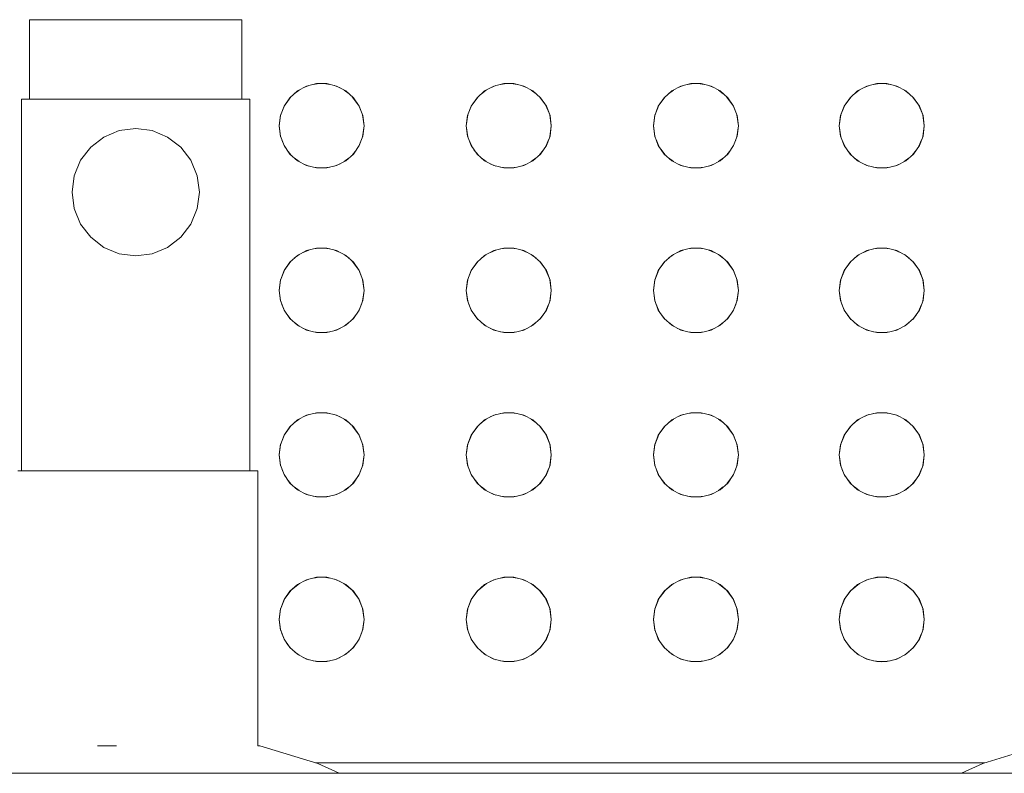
# Model space of a CAD drawing. Header units: millimetres. Extents: x -261 to 187, y -214 to 106.
# Tile 495 of 656: x -217.103 to -216.917, y 1.128 to 1.27. Entities that reach past the tile are written whole.
import ezdxf

# ---------------------------------------------------------------- set-up
doc = ezdxf.new("R2010")
doc.units = ezdxf.units.MM
doc.header["$LTSCALE"] = 0.005
doc.header["$MEASUREMENT"] = 0
doc.layers.add('IFC-Elemento construtivo genérico-Contorno', color=9, linetype='Continuous', lineweight=5)

msp = doc.modelspace()

# ---------------------------------------------------------------- linework, layer by layer
at = {"layer": 'IFC-Elemento construtivo genérico-Contorno', "lineweight": 5}
for p, q in [((-217.10112, 1.2703), (-217.10044, 1.2703)), ((-217.10112, 1.25527), (-217.10112, 1.2703)), ((-217.10044, 1.2703), (-217.09844, 1.2703)), ((-217.09844, 1.2703), (-217.09525, 1.2703)), ((-217.09525, 1.2703), (-217.0911, 1.2703)), ((-217.0911, 1.2703), (-217.08627, 1.2703)), ((-217.08627, 1.2703), (-217.08108, 1.2703)), ((-217.08108, 1.2703), (-217.0759, 1.2703)), ((-217.0759, 1.2703), (-217.07107, 1.2703)), ((-217.07107, 1.2703), (-217.06691, 1.2703)), ((-217.06691, 1.2703), (-217.06373, 1.2703)), ((-217.06373, 1.2703), (-217.06173, 1.2703)), ((-217.06173, 1.2703), (-217.06105, 1.2703)), ((-217.06105, 1.25527), (-217.06105, 1.2703)), ((-217.05057, 1.25686), (-217.04886, 1.25776)), ((-217.0495, 1.25742), (-217.04843, 1.25786)), ((-217.04886, 1.25776), (-217.04698, 1.25822)), ((-217.04759, 1.25806), (-217.04646, 1.25822)), ((-217.04698, 1.25822), (-217.04505, 1.25822)), ((-217.04557, 1.25822), (-217.04444, 1.25806)), ((-217.04505, 1.25822), (-217.04318, 1.25776)), ((-217.04361, 1.25786), (-217.04254, 1.25742)), ((-217.04318, 1.25776), (-217.04146, 1.25686)), ((-217.01526, 1.25686), (-217.01355, 1.25776)), ((-217.01418, 1.25742), (-217.01312, 1.25786)), ((-217.01355, 1.25776), (-217.01167, 1.25822)), ((-217.01228, 1.25806), (-217.01115, 1.25822)), ((-217.01167, 1.25822), (-217.00974, 1.25822)), ((-217.01026, 1.25822), (-217.00913, 1.25806)), ((-217.00974, 1.25822), (-217.00786, 1.25776)), ((-217.00829, 1.25786), (-217.00723, 1.25742)), ((-217.00786, 1.25776), (-217.00615, 1.25686)), ((-216.97995, 1.25686), (-216.97823, 1.25776)), ((-216.97887, 1.25742), (-216.9778, 1.25786)), ((-216.97823, 1.25776), (-216.97636, 1.25822)), ((-216.97697, 1.25806), (-216.97584, 1.25822)), ((-216.97636, 1.25822), (-216.97443, 1.25822)), ((-216.97495, 1.25822), (-216.97382, 1.25806)), ((-216.97443, 1.25822), (-216.97255, 1.25776)), ((-216.97298, 1.25786), (-216.97192, 1.25742)), ((-216.97255, 1.25776), (-216.97084, 1.25686)), ((-216.94488, 1.25686), (-216.94317, 1.25776)), ((-216.9438, 1.25742), (-216.94274, 1.25786)), ((-216.94317, 1.25776), (-216.94129, 1.25822)), ((-216.9419, 1.25806), (-216.94077, 1.25822)), ((-216.94129, 1.25822), (-216.93936, 1.25822)), ((-216.93988, 1.25822), (-216.93875, 1.25806)), ((-216.93936, 1.25822), (-216.93748, 1.25776)), ((-216.93791, 1.25786), (-216.93685, 1.25742)), ((-216.93748, 1.25776), (-216.93577, 1.25686)), ((-217.05202, 1.25557), (-217.05057, 1.25686)), ((-217.05118, 1.25631), (-217.05027, 1.25701)), ((-217.04176, 1.25701), (-217.04084, 1.25631)), ((-217.04146, 1.25686), (-217.04002, 1.25557)), ((-217.0167, 1.25557), (-217.01526, 1.25686)), ((-217.01588, 1.25631), (-217.01496, 1.25701)), ((-217.00645, 1.25701), (-217.00554, 1.25631)), ((-217.00615, 1.25686), (-217.00471, 1.25557)), ((-216.98139, 1.25557), (-216.97995, 1.25686)), ((-216.98056, 1.25631), (-216.97965, 1.25701)), ((-216.97113, 1.25701), (-216.97023, 1.25631)), ((-216.97084, 1.25686), (-216.96939, 1.25557)), ((-216.94632, 1.25557), (-216.94488, 1.25686)), ((-216.94549, 1.25631), (-216.94458, 1.25701)), ((-216.93607, 1.25701), (-216.93516, 1.25631)), ((-216.93577, 1.25686), (-216.93433, 1.25557)), ((-217.10262, 1.25527), (-217.10189, 1.25527)), ((-217.10262, 1.18514), (-217.10262, 1.25527)), ((-217.10189, 1.25527), (-217.09974, 1.25527)), ((-217.10044, 1.25527), (-217.09844, 1.25527)), ((-217.09974, 1.25527), (-217.09632, 1.25527)), ((-217.09844, 1.25527), (-217.09525, 1.25527)), ((-217.09632, 1.25527), (-217.09185, 1.25527)), ((-217.09525, 1.25527), (-217.0911, 1.25527)), ((-217.09185, 1.25527), (-217.08666, 1.25527)), ((-217.0911, 1.25527), (-217.08627, 1.25527)), ((-217.08666, 1.25527), (-217.08108, 1.25527)), ((-217.08108, 1.25527), (-217.07551, 1.25527)), ((-217.0759, 1.25527), (-217.07107, 1.25527)), ((-217.07551, 1.25527), (-217.07031, 1.25527)), ((-217.07107, 1.25527), (-217.06691, 1.25527)), ((-217.07031, 1.25527), (-217.06585, 1.25527)), ((-217.06691, 1.25527), (-217.06373, 1.25527)), ((-217.06585, 1.25527), (-217.06243, 1.25527)), ((-217.06373, 1.25527), (-217.06173, 1.25527)), ((-217.06243, 1.25527), (-217.06028, 1.25527)), ((-217.06028, 1.25527), (-217.05954, 1.25527)), ((-217.05954, 1.18514), (-217.05954, 1.25527)), ((-217.0538, 1.25218), (-217.05303, 1.2541)), ((-217.0538, 1.25218), (-217.05311, 1.25398)), ((-217.05311, 1.25398), (-217.05181, 1.25575)), ((-217.05311, 1.25398), (-217.05202, 1.25557)), ((-217.04023, 1.25576), (-217.03892, 1.25398)), ((-217.04002, 1.25557), (-217.03892, 1.25398)), ((-217.03901, 1.25411), (-217.03823, 1.25218)), ((-217.03892, 1.25398), (-217.03823, 1.25218)), ((-217.01849, 1.25218), (-217.01771, 1.25411)), ((-217.01849, 1.25218), (-217.0178, 1.25398)), ((-217.0178, 1.25398), (-217.01649, 1.25576)), ((-217.0178, 1.25398), (-217.0167, 1.25557)), ((-217.00491, 1.25575), (-217.00361, 1.25398)), ((-217.00471, 1.25557), (-217.00361, 1.25398)), ((-217.0037, 1.2541), (-217.00292, 1.25218)), ((-217.00361, 1.25398), (-217.00292, 1.25218)), ((-216.98317, 1.25218), (-216.98239, 1.25413)), ((-216.98317, 1.25218), (-216.98249, 1.25398)), ((-216.98249, 1.25398), (-216.98118, 1.25576)), ((-216.98249, 1.25398), (-216.98139, 1.25557)), ((-216.9696, 1.25575), (-216.96829, 1.25398)), ((-216.96939, 1.25557), (-216.96829, 1.25398)), ((-216.96839, 1.25411), (-216.96761, 1.25218)), ((-216.96829, 1.25398), (-216.96761, 1.25218)), ((-216.94811, 1.25218), (-216.94732, 1.25413)), ((-216.94811, 1.25218), (-216.94742, 1.25398)), ((-216.94742, 1.25398), (-216.94612, 1.25576)), ((-216.94742, 1.25398), (-216.94632, 1.25557)), ((-216.93453, 1.25575), (-216.93323, 1.25398)), ((-216.93433, 1.25557), (-216.93323, 1.25398)), ((-216.93332, 1.25411), (-216.93254, 1.25218)), ((-216.93323, 1.25398), (-216.93254, 1.25218)), ((-217.05403, 1.25026), (-217.05376, 1.25234)), ((-217.05403, 1.25026), (-217.0538, 1.25218)), ((-217.03828, 1.25234), (-217.038, 1.25026)), ((-217.03823, 1.25218), (-217.038, 1.25026)), ((-217.01872, 1.25026), (-217.01845, 1.25234)), ((-217.01872, 1.25026), (-217.01849, 1.25218)), ((-217.00296, 1.25234), (-217.00269, 1.25026)), ((-217.00292, 1.25218), (-217.00269, 1.25026)), ((-216.98341, 1.25026), (-216.98313, 1.25234)), ((-216.98341, 1.25026), (-216.98317, 1.25218)), ((-216.96765, 1.25234), (-216.96738, 1.25026)), ((-216.96761, 1.25218), (-216.96738, 1.25026)), ((-216.94834, 1.25026), (-216.94807, 1.25234)), ((-216.94834, 1.25026), (-216.94811, 1.25218)), ((-216.93258, 1.25234), (-216.93231, 1.25026)), ((-216.93254, 1.25218), (-216.93231, 1.25026)), ((-217.05403, 1.25026), (-217.05376, 1.24819)), ((-217.05403, 1.25026), (-217.0538, 1.24834)), ((-217.03828, 1.24819), (-217.038, 1.25026)), ((-217.03823, 1.24834), (-217.038, 1.25026)), ((-217.01872, 1.25026), (-217.01845, 1.24819)), ((-217.01872, 1.25026), (-217.01849, 1.24834)), ((-217.00296, 1.24819), (-217.00269, 1.25026)), ((-217.00292, 1.24834), (-217.00269, 1.25026)), ((-216.98341, 1.25026), (-216.98313, 1.24819)), ((-216.98341, 1.25026), (-216.98317, 1.24834)), ((-216.96765, 1.24819), (-216.96738, 1.25026)), ((-216.96761, 1.24834), (-216.96738, 1.25026)), ((-216.94834, 1.25026), (-216.94807, 1.24819)), ((-216.94834, 1.25026), (-216.94811, 1.24834)), ((-216.93258, 1.24819), (-216.93231, 1.25026)), ((-216.93254, 1.24834), (-216.93231, 1.25026)), ((-217.0871, 1.24815), (-217.0842, 1.24935)), ((-217.0842, 1.24935), (-217.08108, 1.24976)), ((-217.08108, 1.24976), (-217.07797, 1.24935)), ((-217.07797, 1.24935), (-217.07507, 1.24815)), ((-217.08959, 1.24624), (-217.0871, 1.24815)), ((-217.07507, 1.24815), (-217.07258, 1.24624)), ((-217.0538, 1.24834), (-217.05311, 1.24653)), ((-217.05353, 1.24764), (-217.05296, 1.24625)), ((-217.03902, 1.24639), (-217.03849, 1.24768)), ((-217.03892, 1.24653), (-217.03823, 1.24834)), ((-217.01849, 1.24834), (-217.0178, 1.24653)), ((-217.01824, 1.24768), (-217.0177, 1.24639)), ((-217.00376, 1.24625), (-217.00319, 1.24764)), ((-217.00361, 1.24653), (-217.00292, 1.24834)), ((-216.98317, 1.24834), (-216.98249, 1.24653)), ((-216.98292, 1.24766), (-216.98239, 1.24639)), ((-216.96839, 1.24639), (-216.96788, 1.24763)), ((-216.96829, 1.24653), (-216.96761, 1.24834)), ((-216.94811, 1.24834), (-216.94742, 1.24653)), ((-216.94785, 1.24766), (-216.94732, 1.24639)), ((-216.93333, 1.24639), (-216.93281, 1.24763)), ((-216.93323, 1.24653), (-216.93254, 1.24834)), ((-217.0915, 1.24375), (-217.08959, 1.24624)), ((-217.07258, 1.24624), (-217.07067, 1.24375)), ((-217.05311, 1.24653), (-217.05202, 1.24494)), ((-217.05257, 1.24575), (-217.05183, 1.24477)), ((-217.05202, 1.24494), (-217.05057, 1.24366)), ((-217.04146, 1.24366), (-217.04002, 1.24494)), ((-217.04021, 1.24477), (-217.03945, 1.24576)), ((-217.04002, 1.24494), (-217.03892, 1.24653)), ((-217.0178, 1.24653), (-217.0167, 1.24494)), ((-217.01727, 1.24576), (-217.01651, 1.24477)), ((-217.0167, 1.24494), (-217.01526, 1.24366)), ((-217.00615, 1.24366), (-217.00471, 1.24494)), ((-217.0049, 1.24477), (-217.00415, 1.24575)), ((-217.00471, 1.24494), (-217.00361, 1.24653)), ((-216.98249, 1.24653), (-216.98139, 1.24494)), ((-216.98196, 1.24577), (-216.9812, 1.24477)), ((-216.98139, 1.24494), (-216.97995, 1.24366)), ((-216.97084, 1.24366), (-216.96939, 1.24494)), ((-216.96958, 1.24478), (-216.96883, 1.24576)), ((-216.96939, 1.24494), (-216.96829, 1.24653)), ((-216.94742, 1.24653), (-216.94632, 1.24494)), ((-216.9469, 1.24577), (-216.94613, 1.24477)), ((-216.94632, 1.24494), (-216.94488, 1.24366)), ((-216.93577, 1.24366), (-216.93433, 1.24494)), ((-216.93451, 1.24478), (-216.93377, 1.24576)), ((-216.93433, 1.24494), (-216.93323, 1.24653)), ((-217.0927, 1.24085), (-217.0915, 1.24375)), ((-217.07067, 1.24375), (-217.06947, 1.24085)), ((-217.0512, 1.24421), (-217.05026, 1.2435)), ((-217.05057, 1.24366), (-217.04886, 1.24277)), ((-217.0495, 1.2431), (-217.04845, 1.24266)), ((-217.04359, 1.24266), (-217.04254, 1.2431)), ((-217.04318, 1.24277), (-217.04146, 1.24366)), ((-217.04178, 1.2435), (-217.04083, 1.24422)), ((-217.01589, 1.24422), (-217.01495, 1.2435)), ((-217.01526, 1.24366), (-217.01355, 1.24277)), ((-217.01419, 1.2431), (-217.01313, 1.24266)), ((-217.00828, 1.24266), (-217.00722, 1.2431)), ((-217.00786, 1.24277), (-217.00615, 1.24366)), ((-217.00646, 1.2435), (-217.00552, 1.24421)), ((-216.98057, 1.24422), (-216.97963, 1.2435)), ((-216.97995, 1.24366), (-216.97823, 1.24277)), ((-216.97887, 1.2431), (-216.97782, 1.24266)), ((-216.97296, 1.24266), (-216.97191, 1.2431)), ((-216.97255, 1.24277), (-216.97084, 1.24366)), ((-216.97115, 1.2435), (-216.97022, 1.24421)), ((-216.94551, 1.24422), (-216.94457, 1.2435)), ((-216.94488, 1.24366), (-216.94317, 1.24277)), ((-216.9438, 1.2431), (-216.94276, 1.24266)), ((-216.93789, 1.24266), (-216.93684, 1.2431)), ((-216.93748, 1.24277), (-216.93577, 1.24366)), ((-216.93608, 1.2435), (-216.93515, 1.24421)), ((-217.04886, 1.24277), (-217.04698, 1.2423)), ((-217.04758, 1.24245), (-217.04646, 1.2423)), ((-217.04698, 1.2423), (-217.04505, 1.2423)), ((-217.04557, 1.2423), (-217.04446, 1.24245)), ((-217.04505, 1.2423), (-217.04318, 1.24277)), ((-217.01355, 1.24277), (-217.01167, 1.2423)), ((-217.01227, 1.24245), (-217.01115, 1.2423)), ((-217.01167, 1.2423), (-217.00974, 1.2423)), ((-217.01026, 1.2423), (-217.00914, 1.24245)), ((-217.00974, 1.2423), (-217.00786, 1.24277)), ((-216.97823, 1.24277), (-216.97636, 1.2423)), ((-216.97695, 1.24245), (-216.97584, 1.2423)), ((-216.97636, 1.2423), (-216.97443, 1.2423)), ((-216.97495, 1.2423), (-216.97383, 1.24245)), ((-216.97443, 1.2423), (-216.97255, 1.24277)), ((-216.94317, 1.24277), (-216.94129, 1.2423)), ((-216.94188, 1.24245), (-216.94077, 1.2423)), ((-216.94129, 1.2423), (-216.93936, 1.2423)), ((-216.93988, 1.2423), (-216.93876, 1.24245)), ((-216.93936, 1.2423), (-216.93748, 1.24277)), ((-217.09311, 1.23774), (-217.0927, 1.24085)), ((-217.06947, 1.24085), (-217.06906, 1.23774)), ((-217.09311, 1.23774), (-217.0927, 1.23463)), ((-217.06947, 1.23463), (-217.06906, 1.23774)), ((-217.0927, 1.23463), (-217.0915, 1.23172)), ((-217.07067, 1.23172), (-217.06947, 1.23463)), ((-217.0915, 1.23172), (-217.08959, 1.22923)), ((-217.07258, 1.22923), (-217.07067, 1.23172)), ((-217.08959, 1.22923), (-217.0871, 1.22732)), ((-217.07507, 1.22732), (-217.07258, 1.22923)), ((-217.0871, 1.22732), (-217.0842, 1.22612)), ((-217.0842, 1.22612), (-217.08108, 1.22571)), ((-217.08108, 1.22571), (-217.07797, 1.22612)), ((-217.07797, 1.22612), (-217.07507, 1.22732)), ((-217.05057, 1.2258), (-217.04886, 1.2267)), ((-217.04948, 1.22637), (-217.04845, 1.22679)), ((-217.04886, 1.2267), (-217.04698, 1.22716)), ((-217.04756, 1.22701), (-217.04647, 1.22716)), ((-217.04698, 1.22716), (-217.04505, 1.22716)), ((-217.04557, 1.22716), (-217.04447, 1.22701)), ((-217.04505, 1.22716), (-217.04318, 1.2267)), ((-217.04358, 1.22679), (-217.04255, 1.22637)), ((-217.04318, 1.2267), (-217.04146, 1.2258)), ((-217.01526, 1.2258), (-217.01355, 1.2267)), ((-217.01417, 1.22637), (-217.01314, 1.22679)), ((-217.01355, 1.2267), (-217.01167, 1.22716)), ((-217.01225, 1.22701), (-217.01116, 1.22716)), ((-217.01167, 1.22716), (-217.00974, 1.22716)), ((-217.01025, 1.22716), (-217.00916, 1.22701)), ((-217.00974, 1.22716), (-217.00786, 1.2267)), ((-217.00827, 1.22679), (-217.00724, 1.22637)), ((-217.00786, 1.2267), (-217.00615, 1.2258)), ((-216.97995, 1.2258), (-216.97823, 1.2267)), ((-216.97885, 1.22637), (-216.97783, 1.22679)), ((-216.97823, 1.2267), (-216.97636, 1.22716)), ((-216.97693, 1.22701), (-216.97584, 1.22716)), ((-216.97636, 1.22716), (-216.97443, 1.22716)), ((-216.97494, 1.22716), (-216.97385, 1.22701)), ((-216.97443, 1.22716), (-216.97255, 1.2267)), ((-216.97295, 1.22679), (-216.97193, 1.22637)), ((-216.97255, 1.2267), (-216.97084, 1.2258)), ((-216.94488, 1.2258), (-216.94317, 1.2267)), ((-216.94379, 1.22637), (-216.94276, 1.22679)), ((-216.94317, 1.2267), (-216.94129, 1.22716)), ((-216.94187, 1.22701), (-216.94078, 1.22716)), ((-216.94129, 1.22716), (-216.93936, 1.22716)), ((-216.93987, 1.22716), (-216.93878, 1.22701)), ((-216.93936, 1.22716), (-216.93748, 1.2267)), ((-216.93789, 1.22679), (-216.93686, 1.22637)), ((-216.93748, 1.2267), (-216.93577, 1.2258)), ((-217.05311, 1.22292), (-217.05181, 1.22469)), ((-217.05311, 1.22292), (-217.05202, 1.22451)), ((-217.05202, 1.22451), (-217.05057, 1.2258)), ((-217.05118, 1.22525), (-217.05027, 1.22595)), ((-217.04176, 1.22595), (-217.04084, 1.22525)), ((-217.04146, 1.2258), (-217.04002, 1.22451)), ((-217.04023, 1.2247), (-217.03892, 1.22292)), ((-217.04002, 1.22451), (-217.03892, 1.22292)), ((-217.0178, 1.22292), (-217.01649, 1.2247)), ((-217.0178, 1.22292), (-217.0167, 1.22451)), ((-217.0167, 1.22451), (-217.01526, 1.2258)), ((-217.01588, 1.22525), (-217.01496, 1.22595)), ((-217.00645, 1.22595), (-217.00554, 1.22525)), ((-217.00615, 1.2258), (-217.00471, 1.22451)), ((-217.00491, 1.22469), (-217.00361, 1.22292)), ((-217.00471, 1.22451), (-217.00361, 1.22292)), ((-216.98249, 1.22292), (-216.98118, 1.2247)), ((-216.98249, 1.22292), (-216.98139, 1.22451)), ((-216.98139, 1.22451), (-216.97995, 1.2258)), ((-216.98056, 1.22525), (-216.97965, 1.22595)), ((-216.97113, 1.22595), (-216.97023, 1.22525)), ((-216.97084, 1.2258), (-216.96939, 1.22451)), ((-216.9696, 1.22469), (-216.96829, 1.22292)), ((-216.96939, 1.22451), (-216.96829, 1.22292)), ((-216.94742, 1.22292), (-216.94612, 1.2247)), ((-216.94742, 1.22292), (-216.94632, 1.22451)), ((-216.94632, 1.22451), (-216.94488, 1.2258)), ((-216.94549, 1.22525), (-216.94458, 1.22595)), ((-216.93607, 1.22595), (-216.93516, 1.22525)), ((-216.93577, 1.2258), (-216.93433, 1.22451)), ((-216.93453, 1.22469), (-216.93323, 1.22292)), ((-216.93433, 1.22451), (-216.93323, 1.22292)), ((-217.0538, 1.22112), (-217.05303, 1.22304)), ((-217.0538, 1.22112), (-217.05311, 1.22292)), ((-217.03901, 1.22305), (-217.03823, 1.22112)), ((-217.03892, 1.22292), (-217.03823, 1.22112)), ((-217.01849, 1.22112), (-217.01771, 1.22305)), ((-217.01849, 1.22112), (-217.0178, 1.22292)), ((-217.0037, 1.22304), (-217.00292, 1.22112)), ((-217.00361, 1.22292), (-217.00292, 1.22112)), ((-216.98317, 1.22112), (-216.98239, 1.22307)), ((-216.98317, 1.22112), (-216.98249, 1.22292)), ((-216.96839, 1.22305), (-216.96761, 1.22112)), ((-216.96829, 1.22292), (-216.96761, 1.22112)), ((-216.94811, 1.22112), (-216.94732, 1.22307)), ((-216.94811, 1.22112), (-216.94742, 1.22292)), ((-216.93332, 1.22305), (-216.93254, 1.22112)), ((-216.93323, 1.22292), (-216.93254, 1.22112)), ((-217.05403, 1.2192), (-217.05376, 1.22127)), ((-217.05403, 1.2192), (-217.0538, 1.22112)), ((-217.03828, 1.22127), (-217.038, 1.2192)), ((-217.03823, 1.22112), (-217.038, 1.2192)), ((-217.01872, 1.2192), (-217.01845, 1.22127)), ((-217.01872, 1.2192), (-217.01849, 1.22112)), ((-217.00296, 1.22127), (-217.00269, 1.2192)), ((-217.00292, 1.22112), (-217.00269, 1.2192)), ((-216.98341, 1.2192), (-216.98313, 1.22127)), ((-216.98341, 1.2192), (-216.98317, 1.22112)), ((-216.96765, 1.22127), (-216.96738, 1.2192)), ((-216.96761, 1.22112), (-216.96738, 1.2192)), ((-216.94834, 1.2192), (-216.94807, 1.22127)), ((-216.94834, 1.2192), (-216.94811, 1.22112)), ((-216.93258, 1.22127), (-216.93231, 1.2192)), ((-216.93254, 1.22112), (-216.93231, 1.2192)), ((-217.05403, 1.2192), (-217.05376, 1.21713)), ((-217.05403, 1.2192), (-217.0538, 1.21728)), ((-217.03828, 1.21713), (-217.038, 1.2192)), ((-217.03823, 1.21728), (-217.038, 1.2192)), ((-217.01872, 1.2192), (-217.01845, 1.21713)), ((-217.01872, 1.2192), (-217.01849, 1.21728)), ((-217.00296, 1.21713), (-217.00269, 1.2192)), ((-217.00292, 1.21728), (-217.00269, 1.2192)), ((-216.98341, 1.2192), (-216.98313, 1.21713)), ((-216.98341, 1.2192), (-216.98317, 1.21728)), ((-216.96765, 1.21713), (-216.96738, 1.2192)), ((-216.96761, 1.21728), (-216.96738, 1.2192)), ((-216.94834, 1.2192), (-216.94807, 1.21713)), ((-216.94834, 1.2192), (-216.94811, 1.21728)), ((-216.93258, 1.21713), (-216.93231, 1.2192)), ((-216.93254, 1.21728), (-216.93231, 1.2192)), ((-217.0538, 1.21728), (-217.05311, 1.21548)), ((-217.03892, 1.21548), (-217.03823, 1.21728)), ((-217.01849, 1.21728), (-217.0178, 1.21548)), ((-217.00361, 1.21548), (-217.00292, 1.21728)), ((-216.98317, 1.21728), (-216.98249, 1.21548)), ((-216.96829, 1.21548), (-216.96761, 1.21728)), ((-216.94811, 1.21728), (-216.94742, 1.21548)), ((-216.93323, 1.21548), (-216.93254, 1.21728)), ((-217.05353, 1.21656), (-217.05296, 1.21519)), ((-217.05311, 1.21548), (-217.05202, 1.21389)), ((-217.04002, 1.21389), (-217.03892, 1.21548)), ((-217.03908, 1.21519), (-217.0385, 1.2166)), ((-217.01823, 1.2166), (-217.01765, 1.21519)), ((-217.0178, 1.21548), (-217.0167, 1.21389)), ((-217.00471, 1.21389), (-217.00361, 1.21548)), ((-217.00376, 1.21519), (-217.0032, 1.21656)), ((-216.98291, 1.21658), (-216.98233, 1.21519)), ((-216.98249, 1.21548), (-216.98139, 1.21389)), ((-216.96939, 1.21389), (-216.96829, 1.21548)), ((-216.96845, 1.21519), (-216.96789, 1.21655)), ((-216.94784, 1.21658), (-216.94727, 1.21519)), ((-216.94742, 1.21548), (-216.94632, 1.21389)), ((-216.93433, 1.21389), (-216.93323, 1.21548)), ((-216.93338, 1.21519), (-216.93282, 1.21655)), ((-217.05254, 1.21465), (-217.05184, 1.21373)), ((-217.05202, 1.21389), (-217.05057, 1.21261)), ((-217.05116, 1.21312), (-217.05028, 1.21245)), ((-217.04176, 1.21245), (-217.04087, 1.21313)), ((-217.04146, 1.21261), (-217.04002, 1.21389)), ((-217.0402, 1.21373), (-217.03948, 1.21466)), ((-217.01724, 1.21466), (-217.01652, 1.21373)), ((-217.0167, 1.21389), (-217.01526, 1.21261)), ((-217.01585, 1.21313), (-217.01496, 1.21245)), ((-217.00645, 1.21245), (-217.00557, 1.21312)), ((-217.00615, 1.21261), (-217.00471, 1.21389)), ((-217.00489, 1.21373), (-217.00418, 1.21465)), ((-216.98193, 1.21467), (-216.98121, 1.21373)), ((-216.98139, 1.21389), (-216.97995, 1.21261)), ((-216.98053, 1.21312), (-216.97965, 1.21245)), ((-216.97113, 1.21245), (-216.97026, 1.21312)), ((-216.97084, 1.21261), (-216.96939, 1.21389)), ((-216.96957, 1.21373), (-216.96887, 1.21465)), ((-216.94686, 1.21467), (-216.94614, 1.21373)), ((-216.94632, 1.21389), (-216.94488, 1.21261)), ((-216.94547, 1.21312), (-216.94458, 1.21245)), ((-216.93607, 1.21245), (-216.93519, 1.21312)), ((-216.93577, 1.21261), (-216.93433, 1.21389)), ((-216.9345, 1.21373), (-216.9338, 1.21465)), ((-217.05057, 1.21261), (-217.04886, 1.21171)), ((-217.04948, 1.21203), (-217.04845, 1.2116)), ((-217.04886, 1.21171), (-217.04698, 1.21125)), ((-217.04756, 1.21139), (-217.04647, 1.21125)), ((-217.04698, 1.21125), (-217.04505, 1.21125)), ((-217.04557, 1.21125), (-217.04447, 1.21139)), ((-217.04505, 1.21125), (-217.04318, 1.21171)), ((-217.04358, 1.2116), (-217.04255, 1.21203)), ((-217.04318, 1.21171), (-217.04146, 1.21261)), ((-217.01526, 1.21261), (-217.01355, 1.21171)), ((-217.01417, 1.21203), (-217.01314, 1.2116)), ((-217.01355, 1.21171), (-217.01167, 1.21125)), ((-217.01225, 1.21139), (-217.01116, 1.21125)), ((-217.01167, 1.21125), (-217.00974, 1.21125)), ((-217.01025, 1.21125), (-217.00916, 1.21139)), ((-217.00974, 1.21125), (-217.00786, 1.21171)), ((-217.00827, 1.2116), (-217.00724, 1.21203)), ((-217.00786, 1.21171), (-217.00615, 1.21261)), ((-216.97995, 1.21261), (-216.97823, 1.21171)), ((-216.97885, 1.21203), (-216.97783, 1.21161)), ((-216.97823, 1.21171), (-216.97636, 1.21125)), ((-216.97693, 1.21139), (-216.97584, 1.21125)), ((-216.97636, 1.21125), (-216.97443, 1.21125)), ((-216.97494, 1.21125), (-216.97385, 1.21139)), ((-216.97443, 1.21125), (-216.97255, 1.21171)), ((-216.97295, 1.21161), (-216.97193, 1.21203)), ((-216.97255, 1.21171), (-216.97084, 1.21261)), ((-216.94488, 1.21261), (-216.94317, 1.21171)), ((-216.94379, 1.21203), (-216.94276, 1.21161)), ((-216.94317, 1.21171), (-216.94129, 1.21125)), ((-216.94187, 1.21139), (-216.94078, 1.21125)), ((-216.94129, 1.21125), (-216.93936, 1.21125)), ((-216.93987, 1.21125), (-216.93878, 1.21139)), ((-216.93936, 1.21125), (-216.93748, 1.21171)), ((-216.93789, 1.21161), (-216.93686, 1.21203)), ((-216.93748, 1.21171), (-216.93577, 1.21261)), ((-217.05202, 1.19346), (-217.05057, 1.19474)), ((-217.0512, 1.19418), (-217.05026, 1.1949)), ((-217.05057, 1.19474), (-217.04886, 1.19564)), ((-217.0495, 1.1953), (-217.04845, 1.19574)), ((-217.04886, 1.19564), (-217.04698, 1.1961)), ((-217.04758, 1.19595), (-217.04646, 1.1961)), ((-217.04698, 1.1961), (-217.04505, 1.1961)), ((-217.04557, 1.1961), (-217.04446, 1.19595)), ((-217.04505, 1.1961), (-217.04318, 1.19564)), ((-217.04359, 1.19574), (-217.04254, 1.1953)), ((-217.04318, 1.19564), (-217.04146, 1.19474)), ((-217.04178, 1.1949), (-217.04083, 1.19418)), ((-217.04146, 1.19474), (-217.04002, 1.19346)), ((-217.0167, 1.19346), (-217.01526, 1.19474)), ((-217.01589, 1.19418), (-217.01495, 1.1949)), ((-217.01526, 1.19474), (-217.01355, 1.19564)), ((-217.01419, 1.1953), (-217.01313, 1.19574)), ((-217.01355, 1.19564), (-217.01167, 1.1961)), ((-217.01227, 1.19595), (-217.01115, 1.1961)), ((-217.01167, 1.1961), (-217.00974, 1.1961)), ((-217.01026, 1.1961), (-217.00914, 1.19595)), ((-217.00974, 1.1961), (-217.00786, 1.19564)), ((-217.00828, 1.19574), (-217.00722, 1.1953)), ((-217.00786, 1.19564), (-217.00615, 1.19474)), ((-217.00646, 1.1949), (-217.00552, 1.19418)), ((-217.00615, 1.19474), (-217.00471, 1.19346)), ((-216.98139, 1.19346), (-216.97995, 1.19474)), ((-216.98057, 1.19418), (-216.97963, 1.1949)), ((-216.97995, 1.19474), (-216.97823, 1.19564)), ((-216.97887, 1.1953), (-216.97782, 1.19574)), ((-216.97823, 1.19564), (-216.97636, 1.1961)), ((-216.97695, 1.19595), (-216.97584, 1.1961)), ((-216.97636, 1.1961), (-216.97443, 1.1961)), ((-216.97495, 1.1961), (-216.97383, 1.19595)), ((-216.97443, 1.1961), (-216.97255, 1.19564)), ((-216.97296, 1.19574), (-216.97191, 1.1953)), ((-216.97255, 1.19564), (-216.97084, 1.19474)), ((-216.97115, 1.1949), (-216.97022, 1.19419)), ((-216.97084, 1.19474), (-216.96939, 1.19346)), ((-216.94632, 1.19346), (-216.94488, 1.19474)), ((-216.94551, 1.19418), (-216.94457, 1.1949)), ((-216.94488, 1.19474), (-216.94317, 1.19564)), ((-216.9438, 1.1953), (-216.94276, 1.19574)), ((-216.94317, 1.19564), (-216.94129, 1.1961)), ((-216.94188, 1.19595), (-216.94077, 1.1961)), ((-216.94129, 1.1961), (-216.93936, 1.1961)), ((-216.93988, 1.1961), (-216.93876, 1.19595)), ((-216.93936, 1.1961), (-216.93748, 1.19564)), ((-216.93789, 1.19574), (-216.93684, 1.1953)), ((-216.93748, 1.19564), (-216.93577, 1.19474)), ((-216.93608, 1.1949), (-216.93515, 1.19419)), ((-216.93577, 1.19474), (-216.93433, 1.19346)), ((-217.05311, 1.19187), (-217.05181, 1.19364)), ((-217.05311, 1.19187), (-217.05202, 1.19346)), ((-217.04023, 1.19364), (-217.03892, 1.19187)), ((-217.04002, 1.19346), (-217.03892, 1.19187)), ((-217.0178, 1.19187), (-217.01649, 1.19364)), ((-217.0178, 1.19187), (-217.0167, 1.19346)), ((-217.00491, 1.19364), (-217.00361, 1.19187)), ((-217.00471, 1.19346), (-217.00361, 1.19187)), ((-216.98249, 1.19187), (-216.98118, 1.19364)), ((-216.98249, 1.19187), (-216.98139, 1.19346)), ((-216.9696, 1.19364), (-216.96829, 1.19187)), ((-216.96939, 1.19346), (-216.96829, 1.19187)), ((-216.94742, 1.19187), (-216.94612, 1.19364)), ((-216.94742, 1.19187), (-216.94632, 1.19346)), ((-216.93453, 1.19364), (-216.93323, 1.19187)), ((-216.93433, 1.19346), (-216.93323, 1.19187)), ((-217.0538, 1.19006), (-217.05301, 1.19202)), ((-217.0538, 1.19006), (-217.05311, 1.19187)), ((-217.03902, 1.19202), (-217.03823, 1.19006)), ((-217.03892, 1.19187), (-217.03823, 1.19006)), ((-217.01849, 1.19006), (-217.0177, 1.19202)), ((-217.01849, 1.19006), (-217.0178, 1.19187)), ((-217.00371, 1.19202), (-217.00292, 1.19006)), ((-217.00361, 1.19187), (-217.00292, 1.19006)), ((-216.98317, 1.19006), (-216.98238, 1.19202)), ((-216.98317, 1.19006), (-216.98249, 1.19187)), ((-216.9684, 1.19202), (-216.96761, 1.19006)), ((-216.96829, 1.19187), (-216.96761, 1.19006)), ((-216.94811, 1.19006), (-216.94732, 1.19202)), ((-216.94811, 1.19006), (-216.94742, 1.19187)), ((-216.93333, 1.19202), (-216.93254, 1.19006)), ((-216.93323, 1.19187), (-216.93254, 1.19006)), ((-217.05403, 1.18814), (-217.05376, 1.19021)), ((-217.05403, 1.18814), (-217.0538, 1.19006)), ((-217.03828, 1.19021), (-217.038, 1.18814)), ((-217.03823, 1.19006), (-217.038, 1.18814)), ((-217.01872, 1.18814), (-217.01845, 1.19021)), ((-217.01872, 1.18814), (-217.01849, 1.19006)), ((-217.00296, 1.19021), (-217.00269, 1.18814)), ((-217.00292, 1.19006), (-217.00269, 1.18814)), ((-216.98341, 1.18814), (-216.98313, 1.19021)), ((-216.98341, 1.18814), (-216.98317, 1.19006)), ((-216.96765, 1.19021), (-216.96738, 1.18814)), ((-216.96761, 1.19006), (-216.96738, 1.18814)), ((-216.94834, 1.18814), (-216.94807, 1.19021)), ((-216.94834, 1.18814), (-216.94811, 1.19006)), ((-216.93258, 1.19021), (-216.93231, 1.18814)), ((-216.93254, 1.19006), (-216.93231, 1.18814)), ((-217.05403, 1.18814), (-217.05376, 1.18607)), ((-217.05403, 1.18814), (-217.0538, 1.18622)), ((-217.03828, 1.18607), (-217.038, 1.18814)), ((-217.03823, 1.18622), (-217.038, 1.18814)), ((-217.01872, 1.18814), (-217.01845, 1.18607)), ((-217.01872, 1.18814), (-217.01849, 1.18622)), ((-217.00296, 1.18607), (-217.00269, 1.18814)), ((-217.00292, 1.18622), (-217.00269, 1.18814)), ((-216.98341, 1.18814), (-216.98313, 1.18607)), ((-216.98341, 1.18814), (-216.98317, 1.18622)), ((-216.96765, 1.18607), (-216.96738, 1.18814)), ((-216.96761, 1.18622), (-216.96738, 1.18814)), ((-216.94834, 1.18814), (-216.94807, 1.18607)), ((-216.94834, 1.18814), (-216.94811, 1.18622)), ((-216.93258, 1.18607), (-216.93231, 1.18814)), ((-216.93254, 1.18622), (-216.93231, 1.18814)), ((-217.0538, 1.18622), (-217.05311, 1.18442)), ((-217.05353, 1.1855), (-217.05296, 1.18413)), ((-217.03908, 1.18413), (-217.0385, 1.18554)), ((-217.03892, 1.18442), (-217.03823, 1.18622)), ((-217.01849, 1.18622), (-217.0178, 1.18442)), ((-217.01823, 1.18554), (-217.01765, 1.18413)), ((-217.00376, 1.18413), (-217.0032, 1.1855)), ((-217.00361, 1.18442), (-217.00292, 1.18622)), ((-216.98317, 1.18622), (-216.98249, 1.18442)), ((-216.98291, 1.18552), (-216.98233, 1.18413)), ((-216.96845, 1.18413), (-216.96789, 1.18549)), ((-216.96829, 1.18442), (-216.96761, 1.18622)), ((-216.94811, 1.18622), (-216.94742, 1.18442)), ((-216.94784, 1.18552), (-216.94727, 1.18413)), ((-216.93338, 1.18413), (-216.93282, 1.18549)), ((-216.93323, 1.18442), (-216.93254, 1.18622)), ((-217.10334, 1.18514), (-217.10104, 1.18514)), ((-217.10104, 1.18514), (-217.09738, 1.18514)), ((-217.09738, 1.18514), (-217.09261, 1.18514)), ((-217.09261, 1.18514), (-217.08705, 1.18514)), ((-217.09261, 1.18514), (-217.08846, 1.18514)), ((-217.08705, 1.18514), (-217.08108, 1.18514)), ((-217.08108, 1.18514), (-217.07512, 1.18514)), ((-217.07512, 1.18514), (-217.06956, 1.18514)), ((-217.06956, 1.18514), (-217.06479, 1.18514)), ((-217.06479, 1.18514), (-217.06113, 1.18514)), ((-217.06113, 1.18514), (-217.05883, 1.18514)), ((-217.05883, 1.18514), (-217.05804, 1.18514)), ((-217.05804, 1.13323), (-217.05804, 1.18514)), ((-217.05311, 1.18442), (-217.05202, 1.18283)), ((-217.05255, 1.1836), (-217.05183, 1.18266)), ((-217.04021, 1.18266), (-217.03947, 1.18362)), ((-217.04002, 1.18283), (-217.03892, 1.18442)), ((-217.0178, 1.18442), (-217.0167, 1.18283)), ((-217.01725, 1.18362), (-217.01651, 1.18266)), ((-217.0049, 1.18266), (-217.00417, 1.1836)), ((-217.00471, 1.18283), (-217.00361, 1.18442)), ((-216.98249, 1.18442), (-216.98139, 1.18283)), ((-216.98194, 1.18362), (-216.9812, 1.18266)), ((-216.96958, 1.18266), (-216.96886, 1.18361)), ((-216.96939, 1.18283), (-216.96829, 1.18442)), ((-216.94742, 1.18442), (-216.94632, 1.18283)), ((-216.94687, 1.18362), (-216.94613, 1.18266)), ((-216.93451, 1.18266), (-216.93379, 1.18361)), ((-216.93433, 1.18283), (-216.93323, 1.18442)), ((-217.05202, 1.18283), (-217.05057, 1.18155)), ((-217.05118, 1.18209), (-217.05027, 1.18139)), ((-217.05057, 1.18155), (-217.04886, 1.18065)), ((-217.04318, 1.18065), (-217.04146, 1.18155)), ((-217.04176, 1.18139), (-217.04084, 1.18209)), ((-217.04146, 1.18155), (-217.04002, 1.18283)), ((-217.0167, 1.18283), (-217.01526, 1.18155)), ((-217.01588, 1.18209), (-217.01496, 1.18139)), ((-217.01526, 1.18155), (-217.01355, 1.18065)), ((-217.00786, 1.18065), (-217.00615, 1.18155)), ((-217.00645, 1.18139), (-217.00554, 1.18209)), ((-217.00615, 1.18155), (-217.00471, 1.18283)), ((-216.98139, 1.18283), (-216.97995, 1.18155)), ((-216.98056, 1.18209), (-216.97965, 1.18139)), ((-216.97995, 1.18155), (-216.97823, 1.18065)), ((-216.97255, 1.18065), (-216.97084, 1.18155)), ((-216.97113, 1.18139), (-216.97023, 1.18209)), ((-216.97084, 1.18155), (-216.96939, 1.18283)), ((-216.94632, 1.18283), (-216.94488, 1.18155)), ((-216.94549, 1.18209), (-216.94458, 1.18139)), ((-216.94488, 1.18155), (-216.94317, 1.18065)), ((-216.93748, 1.18065), (-216.93577, 1.18155)), ((-216.93607, 1.18139), (-216.93516, 1.18209)), ((-216.93577, 1.18155), (-216.93433, 1.18283)), ((-217.0495, 1.18098), (-217.04843, 1.18054)), ((-217.04886, 1.18065), (-217.04698, 1.18019)), ((-217.04759, 1.18033), (-217.04646, 1.18019)), ((-217.04698, 1.18019), (-217.04505, 1.18019)), ((-217.04557, 1.18019), (-217.04444, 1.18033)), ((-217.04505, 1.18019), (-217.04318, 1.18065)), ((-217.04361, 1.18054), (-217.04254, 1.18098)), ((-217.01418, 1.18098), (-217.01312, 1.18054)), ((-217.01355, 1.18065), (-217.01167, 1.18019)), ((-217.01228, 1.18033), (-217.01115, 1.18019)), ((-217.01167, 1.18019), (-217.00974, 1.18019)), ((-217.01026, 1.18019), (-217.00913, 1.18033)), ((-217.00974, 1.18019), (-217.00786, 1.18065)), ((-217.00829, 1.18054), (-217.00723, 1.18098)), ((-216.97887, 1.18098), (-216.9778, 1.18054)), ((-216.97823, 1.18065), (-216.97636, 1.18019)), ((-216.97697, 1.18033), (-216.97584, 1.18019)), ((-216.97636, 1.18019), (-216.97443, 1.18019)), ((-216.97495, 1.18019), (-216.97382, 1.18033)), ((-216.97443, 1.18019), (-216.97255, 1.18065)), ((-216.97298, 1.18054), (-216.97192, 1.18098)), ((-216.9438, 1.18098), (-216.94274, 1.18054)), ((-216.94317, 1.18065), (-216.94129, 1.18019)), ((-216.9419, 1.18033), (-216.94077, 1.18019)), ((-216.94129, 1.18019), (-216.93936, 1.18019)), ((-216.93988, 1.18019), (-216.93875, 1.18033)), ((-216.93936, 1.18019), (-216.93748, 1.18065)), ((-216.93791, 1.18054), (-216.93685, 1.18098)), ((-217.04886, 1.16458), (-217.04698, 1.16504)), ((-217.04758, 1.16489), (-217.04646, 1.16504)), ((-217.04698, 1.16504), (-217.04505, 1.16504)), ((-217.04557, 1.16504), (-217.04446, 1.16489)), ((-217.04505, 1.16504), (-217.04318, 1.16458)), ((-217.01355, 1.16458), (-217.01167, 1.16504)), ((-217.01227, 1.16489), (-217.01115, 1.16504)), ((-217.01167, 1.16504), (-217.00974, 1.16504)), ((-217.01026, 1.16504), (-217.00914, 1.16489)), ((-217.00974, 1.16504), (-217.00786, 1.16458)), ((-216.97823, 1.16458), (-216.97636, 1.16504)), ((-216.97695, 1.16489), (-216.97584, 1.16504)), ((-216.97636, 1.16504), (-216.97443, 1.16504)), ((-216.97495, 1.16504), (-216.97383, 1.16489)), ((-216.97443, 1.16504), (-216.97255, 1.16458)), ((-216.94317, 1.16458), (-216.94129, 1.16504)), ((-216.94188, 1.16489), (-216.94077, 1.16504)), ((-216.94129, 1.16504), (-216.93936, 1.16504)), ((-216.93988, 1.16504), (-216.93876, 1.16489)), ((-216.93936, 1.16504), (-216.93748, 1.16458)), ((-217.05202, 1.1624), (-217.05022, 1.16386)), ((-217.05202, 1.1624), (-217.05057, 1.16368)), ((-217.05057, 1.16368), (-217.04886, 1.16458)), ((-217.0495, 1.16424), (-217.04845, 1.16468)), ((-217.04359, 1.16468), (-217.04254, 1.16424)), ((-217.04318, 1.16458), (-217.04146, 1.16368)), ((-217.04182, 1.16386), (-217.04002, 1.1624)), ((-217.04146, 1.16368), (-217.04002, 1.1624)), ((-217.0167, 1.1624), (-217.01491, 1.16386)), ((-217.0167, 1.1624), (-217.01526, 1.16368)), ((-217.01526, 1.16368), (-217.01355, 1.16458)), ((-217.01419, 1.16424), (-217.01313, 1.16468)), ((-217.00828, 1.16468), (-217.00722, 1.16424)), ((-217.00786, 1.16458), (-217.00615, 1.16368)), ((-217.0065, 1.16386), (-217.00471, 1.1624)), ((-217.00615, 1.16368), (-217.00471, 1.1624)), ((-216.98139, 1.1624), (-216.9796, 1.16386)), ((-216.98139, 1.1624), (-216.97995, 1.16368)), ((-216.97995, 1.16368), (-216.97823, 1.16458)), ((-216.97887, 1.16424), (-216.97782, 1.16468)), ((-216.97296, 1.16468), (-216.97191, 1.16424)), ((-216.97255, 1.16458), (-216.97084, 1.16368)), ((-216.97119, 1.16386), (-216.96939, 1.1624)), ((-216.97084, 1.16368), (-216.96939, 1.1624)), ((-216.94632, 1.1624), (-216.94453, 1.16386)), ((-216.94632, 1.1624), (-216.94488, 1.16368)), ((-216.94488, 1.16368), (-216.94317, 1.16458)), ((-216.9438, 1.16424), (-216.94276, 1.16468)), ((-216.93789, 1.16468), (-216.93684, 1.16424)), ((-216.93748, 1.16458), (-216.93577, 1.16368)), ((-216.93612, 1.16386), (-216.93433, 1.1624)), ((-216.93577, 1.16368), (-216.93433, 1.1624)), ((-217.05311, 1.16081), (-217.05184, 1.16254)), ((-217.05311, 1.16081), (-217.05202, 1.1624)), ((-217.0402, 1.16254), (-217.03892, 1.16081)), ((-217.04002, 1.1624), (-217.03892, 1.16081)), ((-217.0178, 1.16081), (-217.01652, 1.16254)), ((-217.0178, 1.16081), (-217.0167, 1.1624)), ((-217.00489, 1.16254), (-217.00361, 1.16081)), ((-217.00471, 1.1624), (-217.00361, 1.16081)), ((-216.98249, 1.16081), (-216.98121, 1.16254)), ((-216.98249, 1.16081), (-216.98139, 1.1624)), ((-216.96957, 1.16254), (-216.96829, 1.16081)), ((-216.96939, 1.1624), (-216.96829, 1.16081)), ((-216.94742, 1.16081), (-216.94614, 1.16254)), ((-216.94742, 1.16081), (-216.94632, 1.1624)), ((-216.9345, 1.16254), (-216.93323, 1.16081)), ((-216.93433, 1.1624), (-216.93323, 1.16081)), ((-217.0538, 1.159), (-217.05303, 1.16093)), ((-217.0538, 1.159), (-217.05311, 1.16081)), ((-217.03901, 1.16093), (-217.03823, 1.159)), ((-217.03892, 1.16081), (-217.03823, 1.159)), ((-217.01849, 1.159), (-217.01771, 1.16093)), ((-217.01849, 1.159), (-217.0178, 1.16081)), ((-217.0037, 1.16093), (-217.00292, 1.159)), ((-217.00361, 1.16081), (-217.00292, 1.159)), ((-216.98317, 1.159), (-216.98239, 1.16095)), ((-216.98317, 1.159), (-216.98249, 1.16081)), ((-216.96839, 1.16093), (-216.96761, 1.159)), ((-216.96829, 1.16081), (-216.96761, 1.159)), ((-216.94811, 1.159), (-216.94732, 1.16095)), ((-216.94811, 1.159), (-216.94742, 1.16081)), ((-216.93332, 1.16093), (-216.93254, 1.159)), ((-216.93323, 1.16081), (-216.93254, 1.159)), ((-217.05403, 1.15708), (-217.05376, 1.15915)), ((-217.05403, 1.15708), (-217.0538, 1.159)), ((-217.03828, 1.15915), (-217.038, 1.15708)), ((-217.03823, 1.159), (-217.038, 1.15708)), ((-217.01872, 1.15708), (-217.01845, 1.15915)), ((-217.01872, 1.15708), (-217.01849, 1.159)), ((-217.00296, 1.15915), (-217.00269, 1.15708)), ((-217.00292, 1.159), (-217.00269, 1.15708)), ((-216.98341, 1.15708), (-216.98313, 1.15915)), ((-216.98341, 1.15708), (-216.98317, 1.159)), ((-216.96765, 1.15915), (-216.96738, 1.15708)), ((-216.96761, 1.159), (-216.96738, 1.15708)), ((-216.94834, 1.15708), (-216.94807, 1.15915)), ((-216.94834, 1.15708), (-216.94811, 1.159)), ((-216.93258, 1.15915), (-216.93231, 1.15708)), ((-216.93254, 1.159), (-216.93231, 1.15708)), ((-217.05403, 1.15708), (-217.05376, 1.15501)), ((-217.05403, 1.15708), (-217.0538, 1.15516)), ((-217.03828, 1.15501), (-217.038, 1.15708)), ((-217.03823, 1.15516), (-217.038, 1.15708)), ((-217.01872, 1.15708), (-217.01845, 1.15501)), ((-217.01872, 1.15708), (-217.01849, 1.15516)), ((-217.00296, 1.15501), (-217.00269, 1.15708)), ((-217.00292, 1.15516), (-217.00269, 1.15708)), ((-216.98341, 1.15708), (-216.98313, 1.15501)), ((-216.98341, 1.15708), (-216.98317, 1.15516)), ((-216.96765, 1.15501), (-216.96738, 1.15708)), ((-216.96761, 1.15516), (-216.96738, 1.15708)), ((-216.94834, 1.15708), (-216.94807, 1.15501)), ((-216.94834, 1.15708), (-216.94811, 1.15516)), ((-216.93258, 1.15501), (-216.93231, 1.15708)), ((-216.93254, 1.15516), (-216.93231, 1.15708)), ((-217.0538, 1.15516), (-217.05311, 1.15336)), ((-217.05353, 1.15444), (-217.05296, 1.15307)), ((-217.03908, 1.15307), (-217.0385, 1.15448)), ((-217.03892, 1.15336), (-217.03823, 1.15516)), ((-217.01849, 1.15516), (-217.0178, 1.15336)), ((-217.01823, 1.15448), (-217.01765, 1.15307)), ((-217.00376, 1.15307), (-217.0032, 1.15444)), ((-217.00361, 1.15336), (-217.00292, 1.15516)), ((-216.98317, 1.15516), (-216.98249, 1.15336)), ((-216.98291, 1.15446), (-216.98233, 1.15307)), ((-216.96845, 1.15307), (-216.96789, 1.15443)), ((-216.96829, 1.15336), (-216.96761, 1.15516)), ((-216.94811, 1.15516), (-216.94742, 1.15336)), ((-216.94784, 1.15446), (-216.94727, 1.15307)), ((-216.93338, 1.15307), (-216.93282, 1.15443)), ((-216.93323, 1.15336), (-216.93254, 1.15516)), ((-217.05311, 1.15336), (-217.05202, 1.15177)), ((-217.05255, 1.15254), (-217.05183, 1.1516)), ((-217.04021, 1.1516), (-217.03947, 1.15256)), ((-217.04002, 1.15177), (-217.03892, 1.15336)), ((-217.0178, 1.15336), (-217.0167, 1.15177)), ((-217.01725, 1.15256), (-217.01651, 1.1516)), ((-217.0049, 1.1516), (-217.00417, 1.15254)), ((-217.00471, 1.15177), (-217.00361, 1.15336)), ((-216.98249, 1.15336), (-216.98139, 1.15177)), ((-216.98194, 1.15256), (-216.9812, 1.1516)), ((-216.96958, 1.1516), (-216.96886, 1.15255)), ((-216.96939, 1.15177), (-216.96829, 1.15336)), ((-216.94742, 1.15336), (-216.94632, 1.15177)), ((-216.94687, 1.15256), (-216.94613, 1.1516)), ((-216.93451, 1.1516), (-216.93379, 1.15255)), ((-216.93433, 1.15177), (-216.93323, 1.15336)), ((-217.05202, 1.15177), (-217.05057, 1.15049)), ((-217.05118, 1.15103), (-217.05027, 1.15033)), ((-217.05057, 1.15049), (-217.04886, 1.14959)), ((-217.04318, 1.14959), (-217.04146, 1.15049)), ((-217.04176, 1.15033), (-217.04084, 1.15103)), ((-217.04146, 1.15049), (-217.04002, 1.15177)), ((-217.0167, 1.15177), (-217.01526, 1.15049)), ((-217.01588, 1.15103), (-217.01496, 1.15033)), ((-217.01526, 1.15049), (-217.01355, 1.14959)), ((-217.00786, 1.14959), (-217.00615, 1.15049)), ((-217.00645, 1.15033), (-217.00554, 1.15103)), ((-217.00615, 1.15049), (-217.00471, 1.15177)), ((-216.98139, 1.15177), (-216.97995, 1.15049)), ((-216.98056, 1.15103), (-216.97965, 1.15033)), ((-216.97995, 1.15049), (-216.97823, 1.14959)), ((-216.97255, 1.14959), (-216.97084, 1.15049)), ((-216.97113, 1.15033), (-216.97023, 1.15103)), ((-216.97084, 1.15049), (-216.96939, 1.15177)), ((-216.94632, 1.15177), (-216.94488, 1.15049)), ((-216.94549, 1.15103), (-216.94458, 1.15033)), ((-216.94488, 1.15049), (-216.94317, 1.14959)), ((-216.93748, 1.14959), (-216.93577, 1.15049)), ((-216.93607, 1.15033), (-216.93516, 1.15103)), ((-216.93577, 1.15049), (-216.93433, 1.15177)), ((-217.0495, 1.14992), (-217.04843, 1.14948)), ((-217.04886, 1.14959), (-217.04698, 1.14913)), ((-217.04759, 1.14927), (-217.04646, 1.14913)), ((-217.04698, 1.14913), (-217.04505, 1.14913)), ((-217.04557, 1.14913), (-217.04444, 1.14927)), ((-217.04505, 1.14913), (-217.04318, 1.14959)), ((-217.04361, 1.14948), (-217.04254, 1.14992)), ((-217.01418, 1.14992), (-217.01312, 1.14948)), ((-217.01355, 1.14959), (-217.01167, 1.14913)), ((-217.01228, 1.14927), (-217.01115, 1.14913)), ((-217.01167, 1.14913), (-217.00974, 1.14913)), ((-217.01026, 1.14913), (-217.00913, 1.14927)), ((-217.00974, 1.14913), (-217.00786, 1.14959)), ((-217.00829, 1.14948), (-217.00723, 1.14992)), ((-216.97887, 1.14992), (-216.9778, 1.14948)), ((-216.97823, 1.14959), (-216.97636, 1.14913)), ((-216.97697, 1.14927), (-216.97584, 1.14913)), ((-216.97636, 1.14913), (-216.97443, 1.14913)), ((-216.97495, 1.14913), (-216.97382, 1.14927)), ((-216.97443, 1.14913), (-216.97255, 1.14959)), ((-216.97298, 1.14948), (-216.97192, 1.14992)), ((-216.9438, 1.14992), (-216.94274, 1.14948)), ((-216.94317, 1.14959), (-216.94129, 1.14913)), ((-216.9419, 1.14927), (-216.94077, 1.14913)), ((-216.94129, 1.14913), (-216.93936, 1.14913)), ((-216.94129, 1.14913), (-216.94032, 1.14907)), ((-216.94032, 1.14907), (-216.93936, 1.14913)), ((-216.93988, 1.14913), (-216.93875, 1.14927)), ((-216.93936, 1.14913), (-216.93748, 1.14959)), ((-216.93791, 1.14948), (-216.93685, 1.14992)), ((-217.08832, 1.13323), (-217.0847, 1.13323)), ((-217.05804, 1.13323), (-217.05767, 1.13323)), ((-217.05767, 1.13323), (-217.04672, 1.12991)), ((-216.92127, 1.12991), (-216.91032, 1.13323)), ((-217.04712, 1.13003), (-216.92087, 1.13003)), ((-217.04672, 1.12991), (-217.04273, 1.12803)), ((-216.92526, 1.12803), (-216.92127, 1.12991)), ((-217.42474, 1.12803), (-216.73743, 1.12803))]:
    msp.add_line(p, q, dxfattribs=at)

doc.saveas('drawing.dxf')
